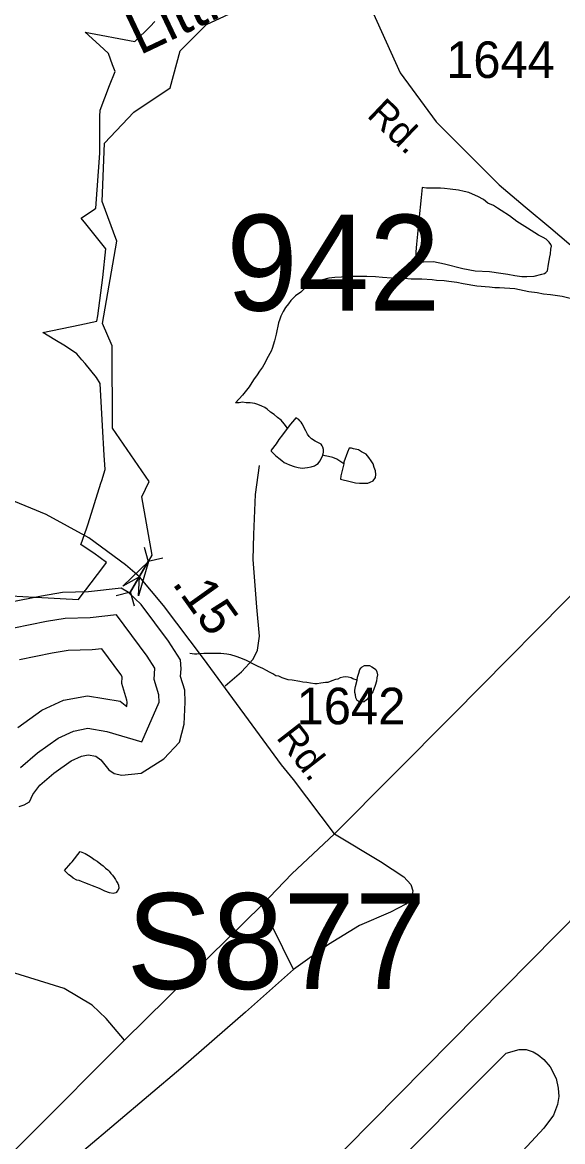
# Model space of a CAD drawing. Extents: x 2001466 to 2224147, y 644118 to 847247.
# Drawn here: x 2058281 to 2060129, y 774052 to 777882 of the extents above; entities that cross this region are included whole.
import ezdxf

# ---------------------------------------------------------------- set-up
doc = ezdxf.new("R2010")
doc.units = 0
for name, color, linetype in [('Exist Aviation Commercial or Municipal Perimeter Paved', 7, 'Continuous'), ('Exist Boundary Political City Limit New', 7, 'Continuous'), ('Exist Hydrographic Buffer Line', 7, 'Continuous'), ('Exist Hydrographic Creek Single Shore', 7, 'Continuous'), ('Exist Hydrographic Creek Single Shore Label', 7, 'Continuous'), ('Exist Hydrographic Lake Shore', 7, 'Continuous'), ('Exist Hydrographic Misc Water Feature', 7, 'Continuous'), ('Exist Road Non-System Type 51', 7, 'Continuous'), ('Exist Road Non-System Type 51 Label', 7, 'Continuous'), ('Exist Road Primary Interstate Structure Ovrhead Sign Number Label', 7, 'Continuous'), ('Exist Road Secondary Mileage Hundredths English Label', 7, 'Continuous'), ('Exist Road Secondary Structure Pipe Attributed CELL', 7, 'Continuous'), ('Exist Road Secondary Structure Pipe CELL', 7, 'Continuous'), ('Exist Road Secondary Structure Standard Bridge Number Label', 7, 'Continuous'), ('Exist Road Secondary Type 51 Attributed', 7, 'Continuous'), ('Exist Road Secondary Type 51 Label', 7, 'Continuous'), ('Exist Road Secondary Type 51 Number Label', 7, 'Continuous'), ('Map Preparation Boundary City Limit Buffer Line', 7, 'Continuous')]:
    doc.layers.add(name, color=color, linetype=linetype)

msp = doc.modelspace()

# ---------------------------------------------------------------- linework, layer by layer
at = {"layer": 'Exist Aviation Commercial or Municipal Perimeter Paved'}
for points in [[(2059403.3, 772042.5), (2059285.4, 772211.2), (2059017, 772698), (2058828, 772882.2), (2058769, 772953.1), (2058758.1, 773147.4), (2058599.8, 773010.4), (2058486.5, 773117.9), (2063351, 778047.9)], [(2059475.3, 773893.5), (2059936, 774355.4), (2059979.9, 774367.7), (2060003.9, 774367.6), (2060027.7, 774359.5), (2060045.3, 774349.8), (2060063.8, 774333.4), (2060086.1, 774308.5), (2060106.6, 774268.7), (2060113.1, 774235.2), (2060115.2, 774207.1), (2060111, 774179.2), (2060097.7, 774143), (2060064.7, 774098.2), (2059863.9, 773882), (2059834.8, 773852.9)]]:
    msp.add_lwpolyline(points, dxfattribs=at)
at = {"layer": 'Exist Boundary Political City Limit New'}
msp.add_lwpolyline([(2058161.8, 775924.9), (2058321.9, 775915.6), (2058326.6, 775915.4), (2058472.1, 775907.1), (2058495.6, 775938.1), (2058497.8, 775940.8), (2058555.4, 776016.6), (2058568.5, 776033.8), (2058525.4, 776065.9), (2058481.6, 776094.6), (2058480.9, 776095.1), (2058501, 776153), (2058505.9, 776167), (2058549.6, 776305.6), (2058552.2, 776314.5), (2058563.9, 776352.8), (2058561, 776401.6), (2058555.1, 776501.6), (2058546.6, 776646.3), (2058533.9, 776667.2), (2058495.2, 776714.6), (2058484.2, 776728.1), (2058467.4, 776748.5), (2058427.9, 776774.3), (2058392.2, 776796), (2058351, 776821.1), (2058477.6, 776847.8), (2058535.9, 776860.1), (2058538.4, 776877.9), (2058556.1, 777009.3), (2058566.4, 777107.9), (2058497.4, 777193.1), (2058481.5, 777212.6), (2058527.1, 777242.9), (2058532.4, 777246.4), (2058545.8, 777435.2), (2058546.1, 777560.6), (2058546.2, 777581.9), (2058578.9, 777666.1), (2058597.5, 777714.2), (2058589.2, 777737.1), (2058575.4, 777775.4), (2058544.2, 777804), (2058495.4, 777849), (2058665.4, 777817.4), (2058718.2, 777868.6), (2058734, 777884.9)], dxfattribs=at)
at = {"layer": 'Exist Hydrographic Buffer Line'}
for points in [[(2058274.8, 775332.9), (2058332.8, 775383.3), (2058402.8, 775432.9), (2058455.1, 775457.1), (2058505, 775466.7), (2058569.3, 775455.6), (2058689.7, 775420.1), (2058748.7, 775556), (2058747.6, 775581.8), (2058731.7, 775633.3), (2058734.3, 775672.2), (2058707.2, 775714), (2058602.5, 775854.8), (2058512.2, 775844.7), (2058427, 775843), (2058362.7, 775831.7), (2058252, 775810)], [(2058264.9, 775469.8), (2058347.5, 775528.5), (2058421.3, 775562.5), (2058504, 775578.4), (2058615.5, 775559.1), (2058638, 775541.4), (2058638.7, 775556.2), (2058638.4, 775563), (2058620.7, 775620.4), (2058622.3, 775643), (2058617, 775651.2), (2058552, 775738.6), (2058519.5, 775734.9), (2058437.6, 775733.3), (2058382.8, 775723.7), (2058270.5, 775701.6)]]:
    msp.add_lwpolyline(points, dxfattribs=at)
at = {"layer": 'Exist Hydrographic Creek Single Shore'}
for points in [[(2058713.9, 776311), (2058589, 776494), (2058588, 776776.1), (2058555, 776852.3), (2058604, 777133.5), (2058554, 777269), (2058561.9, 777469), (2058662, 777575.3), (2058786.1, 777658), (2058819.9, 777785.3), (2058910.9, 777875.3), (2059358.6, 778084.1)], [(2058647.8, 775927.6), (2058724.8, 776058.9), (2058689.1, 776259), (2058713.9, 776311)]]:
    msp.add_lwpolyline(points, dxfattribs=at)
at = {"layer": 'Exist Hydrographic Lake Shore'}
msp.add_lwpolyline([(2058269.3, 775199.3), (2058286.3, 775204.7), (2058305.2, 775215.5), (2058316, 775239.7), (2058340.2, 775272), (2058387.8, 775313.3), (2058447.5, 775355.7), (2058482.5, 775371.8), (2058505.9, 775376.3), (2058531.9, 775371.8), (2058549, 775358.3), (2058575.9, 775324.2), (2058594.8, 775312.6), (2058620.8, 775306.3), (2058686.8, 775313.5), (2058764.1, 775361.9), (2058818, 775419.4), (2058834.1, 775480.4), (2058837.7, 775555.8), (2058835.9, 775597.1), (2058821.6, 775643.8), (2058823.3, 775670.7), (2058821.6, 775701.2), (2058780.2, 775764.8), (2058686.8, 775890.4), (2058643.7, 775931.7), (2058618.6, 775946.1), (2058506.3, 775933.5), (2058418.3, 775931.7), (2058346.5, 775919.2), (2058236.9, 775897.6)], dxfattribs=at)
at = {"layer": 'Exist Hydrographic Misc Water Feature'}
for points in [[(2059636.4, 777205.6), (2059632.5, 777157.4), (2059628.6, 777123.6), (2059626.8, 777097.5), (2059626.8, 777079.6), (2059626.8, 777065.9), (2059635, 777061.8), (2059652.6, 777063.5), (2059686.7, 777063.7), (2059724.8, 777055.8), (2059786.9, 777039.9), (2059829, 777032), (2059878.8, 777030.1), (2059916.9, 777024.3), (2059940.7, 777020.3), (2059964.7, 777016.2), (2059988.9, 777012.6), (2060006.5, 777012.3), (2060030.7, 777014.3), (2060057, 777020.5), (2060067, 777022.6), (2060071.1, 777026.5), (2060076.7, 777032.5), (2060080.8, 777054.6), (2060084.7, 777080.4), (2060086.9, 777090.6), (2060088.6, 777106.5), (2060090.6, 777116.4), (2060088.8, 777122.4), (2060082.4, 777130.6), (2060072.6, 777140.6), (2060062.5, 777146.6), (2060046.5, 777154.3), (2060008.4, 777178.4), (2059972.5, 777200.5), (2059946.5, 777220.2), (2059918.6, 777238.2), (2059906.3, 777246.2), (2059892.1, 777256), (2059872.2, 777264.3), (2059858.5, 777276.2), (2059838.4, 777286.1), (2059820.4, 777294.1), (2059808.1, 777300), (2059792.3, 777304.1), (2059772.4, 777307.8), (2059744.1, 777311.7), (2059724.6, 777313.9), (2059710.4, 777315.6), (2059688.3, 777315.7), (2059672.1, 777315.7), (2059662.5, 777315.6), (2059648.3, 777317.7), (2059644.2, 777283.5), (2059636.4, 777205.6)], [(2059964.7, 776970.4), (2059913.2, 776974.1), (2059897, 776974.2), (2059879, 776976.1), (2059835.1, 776979.9), (2059788.8, 776988.1), (2059766.8, 776991.9), (2059739.2, 776995.7), (2059723, 776997.7), (2059696.9, 776999.7), (2059682.8, 777001.8), (2059646.9, 777003.6), (2059610.8, 777003.8), (2059587, 777005.8), (2059566.9, 777005.6), (2059543.1, 777007.6), (2059512.8, 777009.3), (2059488.8, 777011.3), (2059459.1, 777013.4), (2059442.9, 777013.4), (2059427.1, 777013.4), (2059413.1, 777013.1), (2059391, 777013.2), (2059372.7, 777011.1), (2059349.1, 777009), (2059329.3, 777007.1), (2059306.9, 777001.2), (2059289.1, 776992.9), (2059273.1, 776986.8), (2059256.9, 776979.2), (2059245, 776970.8), (2059233.1, 776958.8), (2059215, 776947), (2059199.3, 776930.7), (2059191.3, 776918.9), (2059181.2, 776906.7), (2059173.2, 776892.8), (2059165, 776876.6), (2059161.3, 776866.7), (2059157.2, 776854.7), (2059149.2, 776815), (2059143.5, 776792.7), (2059135.3, 776766.8), (2059131.6, 776756.8), (2059117.4, 776730.9), (2059111.5, 776718.8), (2059101.6, 776702.9), (2059091.6, 776688.6), (2059083.8, 776676.8), (2059071.3, 776658.8), (2059055.9, 776634.8), (2059033.8, 776606.5), (2059010, 776580.5)], [(2060425.1, 776713.1), (2060415.4, 776729.2), (2060405.4, 776739.3), (2060381.2, 776763.2), (2060371.3, 776777.3), (2060355.1, 776795.2), (2060323.1, 776830.8), (2060299.2, 776856.8), (2060281.1, 776877), (2060263.1, 776891), (2060252.8, 776898.7), (2060239.1, 776906.9), (2060219, 776916.8), (2060197.2, 776926.6), (2060158.9, 776936.9), (2060127.1, 776944.5), (2060086.9, 776950.6), (2060062.9, 776952.6), (2060041.2, 776956.4), (2060012.9, 776960.2), (2059964.7, 776970.4)], [(2059186.1, 776492.9), (2059184.1, 776498.9), (2059176.1, 776508.7), (2059165.6, 776520.8), (2059153.7, 776530.7), (2059141.8, 776540.6), (2059129.9, 776548.9), (2059118.1, 776558.8), (2059109.6, 776564.9), (2059099.8, 776568.9), (2059085.9, 776574.7), (2059075.8, 776578.6), (2059059.6, 776580.7), (2059045.7, 776580.7), (2059033.6, 776582.6), (2059021.9, 776580.7), (2059010, 776580.5)], [(2059308.1, 776401), (2059310.2, 776411.2), (2059310.2, 776420.9), (2059308.1, 776429), (2059305.7, 776433), (2059302.2, 776439.2), (2059296, 776443), (2059282.1, 776449.1), (2059269.8, 776457.1), (2059261.8, 776465.2), (2059255.8, 776473), (2059249.9, 776484.9), (2059246, 776493.2), (2059241.9, 776501.1), (2059237.6, 776509), (2059233.9, 776514.9), (2059230, 776519.1), (2059225.9, 776523), (2059219.8, 776526.8), (2059215.9, 776529), (2059212, 776523.1), (2059197.8, 776507), (2059186.1, 776492.9)], [(2059186.1, 776492.9), (2059170.1, 776471), (2059158, 776455), (2059148.2, 776440.7), (2059132.2, 776418.7), (2059132.2, 776414.7), (2059146.1, 776400.8), (2059158, 776390.9), (2059168.3, 776382.9), (2059176.1, 776376.8), (2059183.9, 776372.8), (2059194.3, 776368.8), (2059210.3, 776363.1), (2059224.1, 776359), (2059238.2, 776356.8), (2059256.5, 776358.9), (2059268.4, 776361.2), (2059280, 776365.1), (2059286.2, 776369), (2059291.9, 776373), (2059297.9, 776381), (2059303.8, 776391.1), (2059308.1, 776401)], [(2059380.1, 776371.4), (2059366, 776381.3), (2059355.9, 776387.3), (2059342.2, 776393.4), (2059327.8, 776397.2), (2059316.3, 776399), (2059308.1, 776401)], [(2059380.1, 776371.4), (2059374.2, 776349.2), (2059370.5, 776331.1), (2059368.4, 776319.2), (2059402.3, 776311.2), (2059420.3, 776307.3), (2059434, 776305.6), (2059448.2, 776305.5), (2059462.1, 776305.4), (2059470.5, 776309.5), (2059480.2, 776313.7), (2059488, 776325.4), (2059490.2, 776335.6), (2059488.2, 776347.3), (2059483.9, 776359.3), (2059480.4, 776371.6), (2059474, 776381.5), (2059466.2, 776393.3), (2059456.2, 776405.3), (2059440.2, 776413.4), (2059430.1, 776419.4), (2059413.7, 776423.5), (2059406.2, 776425.5), (2059397.9, 776425.5), (2059392.2, 776411.4), (2059380.1, 776377.1), (2059380.1, 776371.4)], [(2059425.4, 775631.4), (2059411.3, 775635.6), (2059405.5, 775639.3), (2059395.3, 775641.3), (2059387.5, 775643.3), (2059377.4, 775641.6), (2059367.4, 775639.5), (2059359.4, 775635.4), (2059351.4, 775633.4), (2059339.7, 775629.1), (2059325.6, 775623.1), (2059317.6, 775623.5), (2059301.4, 775621.1), (2059289.5, 775619.2), (2059281.5, 775619.2), (2059265.7, 775621.2), (2059253.6, 775623), (2059239.6, 775625.2), (2059229.6, 775627.1), (2059203.6, 775631), (2059189.4, 775633.2), (2059169.7, 775639), (2059157.4, 775644.9), (2059147.6, 775646.8), (2059137.5, 775652.8), (2059125.4, 775659.1), (2059115.4, 775665.1), (2059103.5, 775671), (2059087.5, 775678.7), (2059071.3, 775686.8), (2059047.5, 775699), (2059027.4, 775706.9), (2059011.4, 775712.5), (2058993.8, 775718.4), (2058979.6, 775720.6), (2058959.5, 775722.4), (2058949.5, 775722.7), (2058933.7, 775722.7), (2058921.4, 775722.5), (2058901.3, 775722.3), (2058877.5, 775720.2), (2058869.5, 775720.2), (2058853.7, 775722.2)], [(2059425.4, 775631.4), (2059427.5, 775641.3), (2059431.6, 775655.3), (2059435.3, 775667.7), (2059439.8, 775673.5), (2059443.3, 775677.4), (2059451.3, 775681.5), (2059459.3, 775681.5), (2059467.5, 775681.5), (2059475.7, 775677.4), (2059481.4, 775673.7), (2059489.4, 775667.6), (2059493.5, 775659.7), (2059495.8, 775649.6), (2059493.5, 775639.4), (2059491.7, 775627.5), (2059487.6, 775613.6), (2059479.6, 775591.6), (2059473.6, 775583.6), (2059465.6, 775573.5), (2059457.6, 775563.7), (2059449.8, 775557.6), (2059435.9, 775555.7), (2059425.8, 775561.7), (2059421.5, 775571.6), (2059419.7, 775581.6), (2059417.6, 775589.7), (2059417.6, 775597.4), (2059419.7, 775609.6), (2059425.4, 775631.4)], [(2058446.9, 775005.8), (2058450.6, 775009.7), (2058478.7, 775045.7), (2058494.9, 775037.9), (2058506.6, 775031.7), (2058518.9, 775023.7), (2058526.7, 775017.7), (2058536.9, 775012.1), (2058548.8, 775001.7), (2058556.8, 774996.1), (2058564.8, 774988), (2058572.6, 774981.9), (2058577.1, 774978), (2058582.9, 774969.8), (2058588.8, 774964.1), (2058595.2, 774956.2), (2058599.3, 774949.9), (2058603, 774942), (2058607.1, 774936.1), (2058609.1, 774930.1), (2058610.8, 774920.1), (2058606.9, 774912.2), (2058600.9, 774904.2), (2058591.3, 774902), (2058578.8, 774903.9), (2058562.8, 774910), (2058544.9, 774918), (2058521.1, 774928.1), (2058509, 774931.9), (2058494.7, 774937.8), (2058483.2, 774942), (2058474.8, 774946), (2058467, 774947.6), (2058454.9, 774953.5), (2058445.1, 774961.5), (2058439.1, 774965.6), (2058431.1, 774973.7), (2058424.8, 774979.6), (2058446.9, 775005.8)]]:
    msp.add_lwpolyline(points, dxfattribs=at)
at = {"layer": 'Exist Road Non-System Type 51'}
msp.add_line((2059208.5, 774641.9), (2059100.1, 774862.1), dxfattribs=at)
for points in [[(2060000.6, 777251.4), (2060088.4, 777177.9), (2060281.5, 777013.6), (2060568, 776743.1), (2060782.2, 776541.9)], [(2060782.2, 776541.9), (2060232.5, 775999), (2059753.6, 775512.6), (2059348.1, 775105.1)], [(2058974.4, 775612.6), (2059030.7, 775660.3), (2059069.8, 775703.7), (2059084.9, 775734), (2059091.4, 775781.8), (2059082.8, 775881.5), (2059069.8, 776044.2), (2059071.9, 776129.9), (2059078.4, 776266.5), (2059091.4, 776366.3)], [(2059348.1, 775105.1), (2059208.4, 775291.9), (2059167.3, 775341.4)], [(2059348.1, 775105.1), (2059202, 774968.4), (2059100.1, 774862.1)], [(2059348.1, 775105.1), (2059505.4, 775010.7), (2059585.6, 774958.6), (2059609.4, 774932.6), (2059615.9, 774910.9), (2059611.6, 774889.2), (2059592.1, 774865.3), (2059540.1, 774837.1), (2059433.9, 774791.6), (2059327.7, 774726.5), (2059208.5, 774641.9)], [(2059100.1, 774862.1), (2058920.2, 774685.3), (2058629.8, 774399)], [(2058629.8, 774399), (2058566.9, 774473.8), (2058519.2, 774519.4), (2058423.9, 774575.8), (2058222.3, 774638.7), (2058031.6, 774688.6)], [(2059208.5, 774641.9), (2059043.7, 774495.5), (2058822.7, 774302.5), (2058491.1, 774021.6)], [(2058629.8, 774399), (2058304.7, 774073.6), (2058107.4, 773875.2), (2057914.5, 773671.3), (2057797.5, 773537.9), (2057741.1, 773472.8), (2057704.3, 773409.9), (2057654.4, 773329.7), (2057608.9, 773238.6), (2057563.4, 773112.8), (2057524.4, 772995.6), (2057494.1, 772839.5)]]:
    msp.add_lwpolyline(points, dxfattribs=at)
at = {"layer": 'Exist Road Secondary Structure Pipe Attributed CELL'}
msp.add_lwpolyline([(2058624.3, 775953.3), (2058712.4, 776037.6), (2058678.3, 775920.6), (2058680.8, 775985.5)], close=True, dxfattribs=at)
at = {"layer": 'Exist Road Secondary Structure Pipe CELL'}
for p, q in [((2058696.9, 776086.5), (2058711.2, 776037.8)), ((2058760.6, 776049.5), (2058711.2, 776037.8)), ((2058650.4, 775933.3), (2058711.2, 776037.8)), ((2058601, 775921.6), (2058650.4, 775933.3)), ((2058664.7, 775884.6), (2058650.4, 775933.3))]:
    msp.add_line(p, q, dxfattribs=at)
at = {"layer": 'Exist Road Secondary Type 51 Attributed'}
for points in [[(2058324.3, 780501.3), (2058397.7, 780302.4), (2058541.7, 779809.6), (2058672.1, 779522.9), (2058927.2, 778988.2), (2059253.1, 778387.5), (2059397, 778099.9), (2059572.6, 777709.4), (2059696.5, 777541.9), (2059911.4, 777326.1), (2060000.6, 777251.4)], [(2059167.3, 775341.4), (2058900.7, 775705.8), (2058763.6, 775886.5), (2058680.8, 775985.5), (2058633.9, 776025.9), (2058507.5, 776118.2), (2058361.9, 776198.7), (2058040, 776330.7), (2057663.3, 776478.9), (2057432.4, 776549.8), (2057237.6, 776578.8), (2057039.7, 776575.6), (2056865.9, 776548.2), (2056637.3, 776467.6), (2056346.6, 776372)]]:
    msp.add_lwpolyline(points, dxfattribs=at)
at = {"layer": 'Map Preparation Boundary City Limit Buffer Line'}
msp.add_lwpolyline([(2058161.8, 775924.9), (2058321.9, 775915.6), (2058326.6, 775915.4), (2058472.1, 775907.1), (2058495.6, 775938.1), (2058497.8, 775940.8), (2058555.4, 776016.6), (2058568.5, 776033.8), (2058525.4, 776065.9), (2058481.6, 776094.6), (2058480.9, 776095.1), (2058501, 776153), (2058505.9, 776167), (2058549.6, 776305.6), (2058552.2, 776314.5), (2058563.9, 776352.8), (2058561, 776401.6), (2058555.1, 776501.6), (2058546.6, 776646.3), (2058533.9, 776667.2), (2058495.2, 776714.6), (2058484.2, 776728.1), (2058467.4, 776748.5), (2058427.9, 776774.3), (2058392.2, 776796), (2058351, 776821.1), (2058477.6, 776847.8), (2058535.9, 776860.1), (2058538.4, 776877.9), (2058556.1, 777009.3), (2058566.4, 777107.9), (2058497.4, 777193.1), (2058481.5, 777212.6), (2058527.1, 777242.9), (2058532.4, 777246.4), (2058545.8, 777435.2), (2058546.1, 777560.6), (2058546.2, 777581.9), (2058578.9, 777666.1), (2058597.5, 777714.2), (2058589.2, 777737.1), (2058575.4, 777775.4), (2058544.2, 777804), (2058495.4, 777849), (2058665.4, 777817.4), (2058718.2, 777868.6), (2058734, 777884.9)], dxfattribs=at)

# ---------------------------------------------------------------- texts
at = {"layer": 'Exist Hydrographic Creek Single Shore Label'}
msp.add_text('Little', height=150, rotation=25.4251, dxfattribs=at).set_placement((2058681.6, 777768.9))
at = {"layer": 'Exist Road Non-System Type 51 Label'}
msp.add_text('Rd.', height=95, rotation=307.8568, dxfattribs=at).set_placement((2059146.4, 775434.6))
at = {"layer": 'Exist Road Primary Interstate Structure Ovrhead Sign Number Label'}
msp.add_text('S877', height=328.08, dxfattribs=at).set_placement((2058637.3, 774574.5))
at = {"layer": 'Exist Road Secondary Mileage Hundredths English Label'}
msp.add_text('.15', height=125, rotation=305.604, dxfattribs=at).set_placement((2058790.6, 775962.6))
at = {"layer": 'Exist Road Secondary Structure Standard Bridge Number Label'}
msp.add_text('942', height=328.08, dxfattribs=at).set_placement((2058978.4, 776896.1))
at = {"layer": 'Exist Road Secondary Type 51 Label'}
msp.add_text('Rd.', height=95, rotation=316.4106, dxfattribs=at).set_placement((2059455.7, 777561.5))
at = {"layer": 'Exist Road Secondary Type 51 Number Label'}
for s, p in [('1644', (2059730.2, 777692.3)), ('1642', (2059218.8, 775480.6))]:
    msp.add_text(s, height=125, dxfattribs=at).set_placement(p)

doc.saveas('drawing.dxf')
